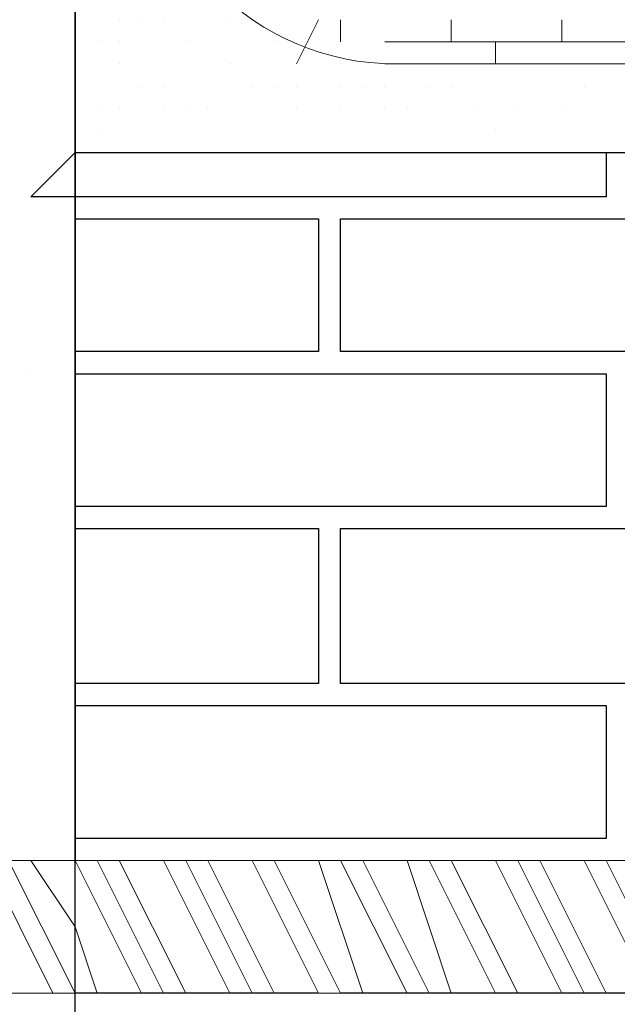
# Model space of a CAD drawing. Header units: metres. Extents: x 5.7 to 89.8, y 4 to 63.5.
# Tile 268 of 475: x 54.781 to 55.041, y 10.355 to 10.784. Entities that reach past the tile are written whole.
import ezdxf

# ---------------------------------------------------------------- set-up
doc = ezdxf.new("R2010")
doc.units = ezdxf.units.M
doc.header["$MEASUREMENT"] = 0
for name, color, linetype in [('PDF17_hatch', 7, 'Continuous'), ('PDF17_hatch-borshi', 7, 'Continuous'), ('PDF17_hatch-plan', 7, 'Continuous'), ('PDF17_kaff', 7, 'Continuous'), ('PDF17_khatchin', 7, 'Continuous'), ('PDF17_Nazokkary', 7, 'Continuous'), ('PDF17_wall', 7, 'Continuous')]:
    doc.layers.add(name, color=color, linetype=linetype)

msp = doc.modelspace()

# ---------------------------------------------------------------- linework, layer by layer
at = {"layer": 'PDF17_hatch', "lineweight": 25}
for points in [[(54.80473840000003, 10.706684), (54.78547600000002, 10.706684), (54.80473840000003, 10.72594640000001)], [(54.78547600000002, 10.6296344), (54.78547600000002, 10.6296344)]]:
    msp.add_lwpolyline(points, dxfattribs=at)
at = {"layer": 'PDF17_hatch-borshi', "lineweight": 18}
for points in [[(54.80473840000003, 10.78373360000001), (54.80473840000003, 10.78373360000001)], [(54.80473840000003, 10.78373360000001), (54.80473840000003, 10.78373360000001)], [(54.82400080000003, 10.78373360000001), (54.82400080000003, 10.78373360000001)], [(54.83363200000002, 10.78373360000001), (54.83363200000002, 10.78373360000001)], [(54.83363200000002, 10.78373360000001), (54.83363200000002, 10.78373360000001)], [(54.83363200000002, 10.78373360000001), (54.83363200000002, 10.78373360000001)], [(54.84326320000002, 10.78373360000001), (54.84326320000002, 10.78373360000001)], [(54.87215680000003, 10.78373360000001), (54.87215680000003, 10.78373360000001)], [(54.81436960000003, 10.7741024), (54.81436960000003, 10.7741024)], [(54.82400080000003, 10.7741024), (54.82400080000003, 10.7741024)], [(54.85289440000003, 10.7741024), (54.85289440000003, 10.7741024)], [(54.89141920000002, 10.7741024), (54.89141920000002, 10.7741024)], [(54.82400080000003, 10.76447120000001), (54.82400080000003, 10.76447120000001)], [(54.87215680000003, 10.76447120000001), (54.87215680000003, 10.76447120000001)], [(54.92031280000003, 10.76447120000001), (54.92031280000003, 10.76447120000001)], [(54.99736240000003, 10.76447120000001), (54.99736240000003, 10.76447120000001)], [(54.83363200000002, 10.75484000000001), (54.83363200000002, 10.75484000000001)], [(54.84326320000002, 10.75484000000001), (54.84326320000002, 10.75484000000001)], [(54.88178800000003, 10.75484000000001), (54.88178800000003, 10.75484000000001)], [(54.88178800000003, 10.75484000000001), (54.88178800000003, 10.75484000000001)], [(54.89141920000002, 10.75484000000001), (54.89141920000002, 10.75484000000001)], [(54.90105040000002, 10.75484000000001), (54.90105040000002, 10.75484000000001)], [(54.90105040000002, 10.75484000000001), (54.90105040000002, 10.75484000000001)], [(54.92031280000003, 10.75484000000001), (54.92031280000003, 10.75484000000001)], [(54.92031280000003, 10.75484000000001), (54.92031280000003, 10.75484000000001)], [(54.92994400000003, 10.75484000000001), (54.92994400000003, 10.75484000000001)], [(54.93957520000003, 10.75484000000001), (54.93957520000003, 10.75484000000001)], [(54.95883760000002, 10.75484000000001), (54.95883760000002, 10.75484000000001)], [(54.96846880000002, 10.75484000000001), (54.96846880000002, 10.75484000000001)], [(55.02625600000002, 10.75484000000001), (55.02625600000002, 10.75484000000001)], [(54.80473840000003, 10.7452088), (54.80473840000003, 10.7452088)], [(54.81436960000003, 10.7452088), (54.81436960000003, 10.7452088)], [(54.82400080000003, 10.7452088), (54.82400080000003, 10.7452088)], [(54.84326320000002, 10.7452088), (54.84326320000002, 10.7452088)], [(54.85289440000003, 10.7452088), (54.85289440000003, 10.7452088)], [(54.85289440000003, 10.7452088), (54.85289440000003, 10.7452088)], [(54.85289440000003, 10.7452088), (54.85289440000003, 10.7452088)], [(54.86252560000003, 10.7452088), (54.86252560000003, 10.7452088)], [(54.86252560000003, 10.7452088), (54.86252560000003, 10.7452088)], [(54.86252560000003, 10.7452088), (54.86252560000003, 10.7452088)], [(54.90105040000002, 10.7452088), (54.90105040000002, 10.7452088)], [(54.90105040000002, 10.7452088), (54.90105040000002, 10.7452088)], [(54.92031280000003, 10.7452088), (54.92031280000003, 10.7452088)], [(54.93957520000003, 10.7452088), (54.93957520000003, 10.7452088)], [(54.94920640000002, 10.7452088), (54.94920640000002, 10.7452088)], [(54.97810000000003, 10.7452088), (54.97810000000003, 10.7452088)], [(54.97810000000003, 10.7452088), (54.97810000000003, 10.7452088)], [(54.99736240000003, 10.7452088), (54.99736240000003, 10.7452088)], [(55.01662480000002, 10.7452088), (55.01662480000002, 10.7452088)], [(54.81436960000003, 10.73557760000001), (54.81436960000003, 10.73557760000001)], [(54.98773120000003, 10.73557760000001), (54.98773120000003, 10.73557760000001)], [(54.81436960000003, 10.72594640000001), (54.81436960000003, 10.72594640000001)], [(54.83363200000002, 10.72594640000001), (54.83363200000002, 10.72594640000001)], [(54.83363200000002, 10.72594640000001), (54.83363200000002, 10.72594640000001)], [(54.87215680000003, 10.72594640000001), (54.87215680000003, 10.72594640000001)], [(54.88178800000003, 10.72594640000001), (54.88178800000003, 10.72594640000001)], [(54.88178800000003, 10.72594640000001), (54.88178800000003, 10.72594640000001)], [(54.92031280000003, 10.72594640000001), (54.92031280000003, 10.72594640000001)], [(54.92994400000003, 10.72594640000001), (54.92994400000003, 10.72594640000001)], [(54.92994400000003, 10.72594640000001), (54.92994400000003, 10.72594640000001)], [(54.93957520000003, 10.72594640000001), (54.93957520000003, 10.72594640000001)], [(54.95883760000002, 10.72594640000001), (54.95883760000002, 10.72594640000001)], [(54.97810000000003, 10.72594640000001), (54.97810000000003, 10.72594640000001)], [(54.98773120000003, 10.72594640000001), (54.98773120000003, 10.72594640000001)], [(54.99736240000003, 10.72594640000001), (54.99736240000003, 10.72594640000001)], [(54.99736240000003, 10.72594640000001), (54.99736240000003, 10.72594640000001)], [(54.99736240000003, 10.72594640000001), (54.99736240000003, 10.72594640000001)], [(55.01662480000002, 10.72594640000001), (55.01662480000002, 10.72594640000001)], [(55.02625600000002, 10.72594640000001), (55.02625600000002, 10.72594640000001)], [(55.02625600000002, 10.72594640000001), (55.02625600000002, 10.72594640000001)], [(55.03588720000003, 10.72594640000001), (55.03588720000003, 10.72594640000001)], [(54.80473840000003, 10.706684), (54.80473840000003, 10.706684)], [(54.80473840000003, 10.706684), (54.80473840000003, 10.706684)], [(54.81436960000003, 10.706684), (54.81436960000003, 10.706684)], [(54.82400080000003, 10.706684), (54.82400080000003, 10.706684)], [(54.83363200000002, 10.706684), (54.83363200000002, 10.706684)], [(54.83363200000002, 10.706684), (54.83363200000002, 10.706684)], [(54.84326320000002, 10.706684), (54.84326320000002, 10.706684)], [(54.84326320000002, 10.706684), (54.84326320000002, 10.706684)], [(54.85289440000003, 10.706684), (54.85289440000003, 10.706684)], [(54.86252560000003, 10.706684), (54.86252560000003, 10.706684)], [(54.87215680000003, 10.706684), (54.87215680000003, 10.706684)], [(54.87215680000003, 10.706684), (54.87215680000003, 10.706684)], [(54.88178800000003, 10.706684), (54.88178800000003, 10.706684)], [(54.88178800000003, 10.706684), (54.88178800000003, 10.706684)], [(54.89141920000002, 10.706684), (54.89141920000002, 10.706684)], [(54.92031280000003, 10.706684), (54.92031280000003, 10.706684)], [(54.92031280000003, 10.706684), (54.92031280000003, 10.706684)], [(54.93957520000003, 10.706684), (54.93957520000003, 10.706684)], [(54.94920640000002, 10.706684), (54.94920640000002, 10.706684)], [(54.96846880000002, 10.706684), (54.96846880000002, 10.706684)], [(54.98773120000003, 10.706684), (54.98773120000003, 10.706684)], [(54.98773120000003, 10.706684), (54.98773120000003, 10.706684)], [(55.00699360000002, 10.706684), (55.00699360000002, 10.706684)], [(55.01662480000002, 10.706684), (55.01662480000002, 10.706684)], [(55.01662480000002, 10.706684), (55.01662480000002, 10.706684)], [(55.02625600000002, 10.706684), (55.02625600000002, 10.706684)], [(55.02625600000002, 10.706684), (55.02625600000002, 10.706684)], [(55.03588720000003, 10.706684), (55.03588720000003, 10.706684)], [(54.80473840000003, 10.69705280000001), (54.80473840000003, 10.69705280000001)], [(54.81436960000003, 10.69705280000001), (54.81436960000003, 10.69705280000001)], [(54.84326320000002, 10.69705280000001), (54.84326320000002, 10.69705280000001)], [(54.91068160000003, 10.69705280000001), (54.91068160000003, 10.69705280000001)], [(54.92031280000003, 10.69705280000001), (54.92031280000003, 10.69705280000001)], [(54.92031280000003, 10.69705280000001), (54.92031280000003, 10.69705280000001)], [(54.95883760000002, 10.69705280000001), (54.95883760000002, 10.69705280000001)], [(54.97810000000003, 10.69705280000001), (54.97810000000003, 10.69705280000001)], [(54.98773120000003, 10.69705280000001), (54.98773120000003, 10.69705280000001)], [(54.99736240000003, 10.69705280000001), (54.99736240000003, 10.69705280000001)], [(55.03588720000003, 10.69705280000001), (55.03588720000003, 10.69705280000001)], [(54.92031280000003, 10.6874216), (54.92031280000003, 10.6874216)], [(54.92031280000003, 10.6874216), (54.92031280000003, 10.6874216)], [(54.91068160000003, 10.6777904), (54.91068160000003, 10.6777904)], [(54.92031280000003, 10.6777904), (54.92031280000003, 10.6777904)], [(54.92031280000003, 10.66815920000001), (54.92031280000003, 10.66815920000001)], [(54.92031280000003, 10.66815920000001), (54.92031280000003, 10.66815920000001)], [(54.92031280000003, 10.66815920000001), (54.92031280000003, 10.66815920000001)], [(54.92031280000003, 10.6488968), (54.92031280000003, 10.6488968)], [(54.80473840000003, 10.63926560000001), (54.80473840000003, 10.63926560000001)], [(54.83363200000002, 10.63926560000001), (54.83363200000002, 10.63926560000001)], [(54.83363200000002, 10.63926560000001), (54.83363200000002, 10.63926560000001)], [(54.85289440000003, 10.63926560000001), (54.85289440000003, 10.63926560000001)], [(54.85289440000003, 10.63926560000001), (54.85289440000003, 10.63926560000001)], [(54.86252560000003, 10.63926560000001), (54.86252560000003, 10.63926560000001)], [(54.87215680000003, 10.63926560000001), (54.87215680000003, 10.63926560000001)], [(54.88178800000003, 10.63926560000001), (54.88178800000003, 10.63926560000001)], [(54.88178800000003, 10.63926560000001), (54.88178800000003, 10.63926560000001)], [(54.89141920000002, 10.63926560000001), (54.89141920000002, 10.63926560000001)], [(54.89141920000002, 10.63926560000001), (54.89141920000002, 10.63926560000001)], [(54.90105040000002, 10.63926560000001), (54.90105040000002, 10.63926560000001)], [(54.91068160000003, 10.63926560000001), (54.91068160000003, 10.63926560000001)], [(54.91068160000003, 10.63926560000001), (54.91068160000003, 10.63926560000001)], [(54.92031280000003, 10.63926560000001), (54.92031280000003, 10.63926560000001)], [(54.92031280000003, 10.63926560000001), (54.92031280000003, 10.63926560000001)], [(54.92994400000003, 10.63926560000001), (54.92994400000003, 10.63926560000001)], [(54.94920640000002, 10.63926560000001), (54.94920640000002, 10.63926560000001)], [(54.94920640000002, 10.63926560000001), (54.94920640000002, 10.63926560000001)], [(54.95883760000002, 10.63926560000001), (54.95883760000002, 10.63926560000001)], [(54.97810000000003, 10.63926560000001), (54.97810000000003, 10.63926560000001)], [(54.97810000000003, 10.63926560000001), (54.97810000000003, 10.63926560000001)], [(54.98773120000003, 10.63926560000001), (54.98773120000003, 10.63926560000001)], [(55.00699360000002, 10.63926560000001), (55.00699360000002, 10.63926560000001)], [(55.00699360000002, 10.63926560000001), (55.00699360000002, 10.63926560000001)], [(55.02625600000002, 10.63926560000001), (55.02625600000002, 10.63926560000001)], [(55.02625600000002, 10.63926560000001), (55.02625600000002, 10.63926560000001)], [(55.03588720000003, 10.63926560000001), (55.03588720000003, 10.63926560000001)], [(54.80473840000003, 10.6296344), (54.80473840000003, 10.6296344)], [(54.81436960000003, 10.6296344), (54.81436960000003, 10.6296344)], [(54.82400080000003, 10.6296344), (54.82400080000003, 10.6296344)], [(54.83363200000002, 10.6296344), (54.83363200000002, 10.6296344)], [(54.84326320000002, 10.6296344), (54.84326320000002, 10.6296344)], [(54.84326320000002, 10.6296344), (54.84326320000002, 10.6296344)], [(54.85289440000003, 10.6296344), (54.85289440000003, 10.6296344)], [(54.87215680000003, 10.6296344), (54.87215680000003, 10.6296344)], [(54.88178800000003, 10.6296344), (54.88178800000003, 10.6296344)], [(54.89141920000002, 10.6296344), (54.89141920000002, 10.6296344)], [(54.92031280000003, 10.6296344), (54.92031280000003, 10.6296344)], [(54.92031280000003, 10.6296344), (54.92031280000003, 10.6296344)], [(54.93957520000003, 10.6296344), (54.93957520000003, 10.6296344)], [(54.95883760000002, 10.6296344), (54.95883760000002, 10.6296344)], [(54.96846880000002, 10.6296344), (54.96846880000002, 10.6296344)], [(54.99736240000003, 10.6296344), (54.99736240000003, 10.6296344)], [(54.99736240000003, 10.6296344), (54.99736240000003, 10.6296344)], [(55.00699360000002, 10.6296344), (55.00699360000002, 10.6296344)], [(55.01662480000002, 10.6296344), (55.01662480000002, 10.6296344)], [(55.01662480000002, 10.6296344), (55.01662480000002, 10.6296344)], [(55.03588720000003, 10.6296344), (55.03588720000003, 10.6296344)], [(55.03588720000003, 10.6296344), (55.03588720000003, 10.6296344)], [(55.03588720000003, 10.61037200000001), (55.03588720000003, 10.61037200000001)], [(55.03588720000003, 10.6007408), (55.03588720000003, 10.6007408)], [(55.03588720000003, 10.6007408), (55.03588720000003, 10.6007408)], [(55.03588720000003, 10.5911096), (55.03588720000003, 10.5911096)], [(55.03588720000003, 10.58147840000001), (55.03588720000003, 10.58147840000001)], [(55.03588720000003, 10.58147840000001), (55.03588720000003, 10.58147840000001)], [(54.82400080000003, 10.5718472), (54.82400080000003, 10.5718472)], [(54.85289440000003, 10.5718472), (54.85289440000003, 10.5718472)], [(54.88178800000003, 10.5718472), (54.88178800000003, 10.5718472)], [(54.90105040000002, 10.5718472), (54.90105040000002, 10.5718472)], [(54.91068160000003, 10.5718472), (54.91068160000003, 10.5718472)], [(54.91068160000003, 10.5718472), (54.91068160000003, 10.5718472)], [(54.93957520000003, 10.5718472), (54.93957520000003, 10.5718472)], [(54.94920640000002, 10.5718472), (54.94920640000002, 10.5718472)], [(54.96846880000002, 10.5718472), (54.96846880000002, 10.5718472)], [(54.99736240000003, 10.5718472), (54.99736240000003, 10.5718472)], [(55.00699360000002, 10.5718472), (55.00699360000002, 10.5718472)], [(55.02625600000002, 10.5718472), (55.02625600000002, 10.5718472)], [(55.02625600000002, 10.5718472), (55.02625600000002, 10.5718472)], [(55.03588720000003, 10.5718472), (55.03588720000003, 10.5718472)], [(54.80473840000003, 10.562216), (54.80473840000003, 10.562216)], [(54.80473840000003, 10.562216), (54.80473840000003, 10.562216)], [(54.83363200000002, 10.562216), (54.83363200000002, 10.562216)], [(54.84326320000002, 10.562216), (54.84326320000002, 10.562216)], [(54.84326320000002, 10.562216), (54.84326320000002, 10.562216)], [(54.85289440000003, 10.562216), (54.85289440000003, 10.562216)], [(54.85289440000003, 10.562216), (54.85289440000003, 10.562216)], [(54.86252560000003, 10.562216), (54.86252560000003, 10.562216)], [(54.87215680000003, 10.562216), (54.87215680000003, 10.562216)], [(54.88178800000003, 10.562216), (54.88178800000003, 10.562216)], [(54.88178800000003, 10.562216), (54.88178800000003, 10.562216)], [(54.88178800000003, 10.562216), (54.88178800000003, 10.562216)], [(54.89141920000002, 10.562216), (54.89141920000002, 10.562216)], [(54.91068160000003, 10.562216), (54.91068160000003, 10.562216)], [(54.92031280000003, 10.562216), (54.92031280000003, 10.562216)], [(54.92994400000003, 10.562216), (54.92994400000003, 10.562216)], [(54.95883760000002, 10.562216), (54.95883760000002, 10.562216)], [(54.95883760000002, 10.562216), (54.95883760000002, 10.562216)], [(54.98773120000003, 10.562216), (54.98773120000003, 10.562216)], [(54.99736240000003, 10.562216), (54.99736240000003, 10.562216)], [(55.01662480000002, 10.562216), (55.01662480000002, 10.562216)], [(55.03588720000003, 10.562216), (55.03588720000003, 10.562216)], [(55.03588720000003, 10.562216), (55.03588720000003, 10.562216)], [(54.92031280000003, 10.55258480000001), (54.92031280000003, 10.55258480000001)], [(54.92031280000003, 10.5429536), (54.92031280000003, 10.5429536)], [(54.92031280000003, 10.5429536), (54.92031280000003, 10.5429536)], [(54.92031280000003, 10.5429536), (54.92031280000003, 10.5429536)], [(54.91068160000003, 10.5333224), (54.91068160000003, 10.5333224)], [(54.92031280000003, 10.5333224), (54.92031280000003, 10.5333224)], [(54.91068160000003, 10.52369120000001), (54.91068160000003, 10.52369120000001)], [(54.92031280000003, 10.52369120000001), (54.92031280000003, 10.52369120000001)], [(54.92031280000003, 10.52369120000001), (54.92031280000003, 10.52369120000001)], [(54.92031280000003, 10.52369120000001), (54.92031280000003, 10.52369120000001)], [(54.92031280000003, 10.51406), (54.92031280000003, 10.51406)], [(54.91068160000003, 10.5044288), (54.91068160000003, 10.5044288)], [(54.92031280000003, 10.5044288), (54.92031280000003, 10.5044288)], [(54.92031280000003, 10.5044288), (54.92031280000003, 10.5044288)], [(54.81436960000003, 10.49479760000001), (54.81436960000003, 10.49479760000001)], [(54.81436960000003, 10.49479760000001), (54.81436960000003, 10.49479760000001)], [(54.81436960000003, 10.49479760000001), (54.81436960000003, 10.49479760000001)], [(54.83363200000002, 10.49479760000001), (54.83363200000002, 10.49479760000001)], [(54.84326320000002, 10.49479760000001), (54.84326320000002, 10.49479760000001)], [(54.85289440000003, 10.49479760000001), (54.85289440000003, 10.49479760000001)], [(54.86252560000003, 10.49479760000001), (54.86252560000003, 10.49479760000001)], [(54.87215680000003, 10.49479760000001), (54.87215680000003, 10.49479760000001)], [(54.87215680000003, 10.49479760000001), (54.87215680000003, 10.49479760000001)], [(54.88178800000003, 10.49479760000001), (54.88178800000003, 10.49479760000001)], [(54.88178800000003, 10.49479760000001), (54.88178800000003, 10.49479760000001)], [(54.89141920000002, 10.49479760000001), (54.89141920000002, 10.49479760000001)], [(54.90105040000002, 10.49479760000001), (54.90105040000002, 10.49479760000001)], [(54.90105040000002, 10.49479760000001), (54.90105040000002, 10.49479760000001)], [(54.91068160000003, 10.49479760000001), (54.91068160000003, 10.49479760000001)], [(54.91068160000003, 10.49479760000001), (54.91068160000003, 10.49479760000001)], [(54.92031280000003, 10.49479760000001), (54.92031280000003, 10.49479760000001)], [(54.92031280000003, 10.49479760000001), (54.92031280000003, 10.49479760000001)], [(54.92994400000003, 10.49479760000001), (54.92994400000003, 10.49479760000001)], [(54.92994400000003, 10.49479760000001), (54.92994400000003, 10.49479760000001)], [(54.92994400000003, 10.49479760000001), (54.92994400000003, 10.49479760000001)], [(54.93957520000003, 10.49479760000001), (54.93957520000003, 10.49479760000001)], [(54.95883760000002, 10.49479760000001), (54.95883760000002, 10.49479760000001)], [(54.95883760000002, 10.49479760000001), (54.95883760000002, 10.49479760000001)], [(54.96846880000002, 10.49479760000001), (54.96846880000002, 10.49479760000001)], [(54.98773120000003, 10.49479760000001), (54.98773120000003, 10.49479760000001)], [(54.99736240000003, 10.49479760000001), (54.99736240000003, 10.49479760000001)], [(54.99736240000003, 10.49479760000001), (54.99736240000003, 10.49479760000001)], [(55.00699360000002, 10.49479760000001), (55.00699360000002, 10.49479760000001)], [(55.00699360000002, 10.49479760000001), (55.00699360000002, 10.49479760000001)], [(55.02625600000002, 10.49479760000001), (55.02625600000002, 10.49479760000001)], [(55.03588720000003, 10.49479760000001), (55.03588720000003, 10.49479760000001)], [(55.03588720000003, 10.49479760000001), (55.03588720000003, 10.49479760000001)], [(54.86252560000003, 10.4851664), (54.86252560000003, 10.4851664)], [(54.87215680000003, 10.4851664), (54.87215680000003, 10.4851664)], [(55.03588720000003, 10.4851664), (55.03588720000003, 10.4851664)], [(55.03588720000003, 10.4755352), (55.03588720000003, 10.4755352)], [(55.03588720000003, 10.4562728), (55.03588720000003, 10.4562728)], [(55.03588720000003, 10.4562728), (55.03588720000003, 10.4562728)], [(55.03588720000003, 10.4466416), (55.03588720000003, 10.4466416)], [(55.03588720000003, 10.43701040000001), (55.03588720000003, 10.43701040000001)], [(55.03588720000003, 10.43701040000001), (55.03588720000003, 10.43701040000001)], [(54.81436960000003, 10.4273792), (54.81436960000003, 10.4273792)], [(54.81436960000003, 10.4273792), (54.81436960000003, 10.4273792)], [(54.82400080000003, 10.4273792), (54.82400080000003, 10.4273792)], [(54.84326320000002, 10.4273792), (54.84326320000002, 10.4273792)], [(54.85289440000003, 10.4273792), (54.85289440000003, 10.4273792)], [(54.85289440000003, 10.4273792), (54.85289440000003, 10.4273792)], [(54.87215680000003, 10.4273792), (54.87215680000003, 10.4273792)], [(54.89141920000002, 10.4273792), (54.89141920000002, 10.4273792)], [(54.90105040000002, 10.4273792), (54.90105040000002, 10.4273792)], [(54.92031280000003, 10.4273792), (54.92031280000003, 10.4273792)], [(54.92994400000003, 10.4273792), (54.92994400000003, 10.4273792)], [(54.92994400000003, 10.4273792), (54.92994400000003, 10.4273792)], [(54.92994400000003, 10.4273792), (54.92994400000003, 10.4273792)], [(54.93957520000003, 10.4273792), (54.93957520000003, 10.4273792)], [(54.94920640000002, 10.4273792), (54.94920640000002, 10.4273792)], [(54.95883760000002, 10.4273792), (54.95883760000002, 10.4273792)], [(54.95883760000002, 10.4273792), (54.95883760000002, 10.4273792)], [(54.98773120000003, 10.4273792), (54.98773120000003, 10.4273792)], [(55.01662480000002, 10.4273792), (55.01662480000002, 10.4273792)], [(54.79510720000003, 10.3599608), (54.76621360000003, 10.417748)], [(54.80473840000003, 10.3599608), (54.77584480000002, 10.417748)], [(54.81436960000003, 10.3599608), (54.80473840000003, 10.3888544), (54.78547600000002, 10.417748)], [(54.83363200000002, 10.3599608), (54.80473840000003, 10.417748)], [(54.84326320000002, 10.3599608), (54.81436960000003, 10.417748)], [(54.85289440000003, 10.3599608), (54.82400080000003, 10.417748)], [(54.87215680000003, 10.3599608), (54.84326320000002, 10.417748)], [(54.84326320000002, 10.417748), (54.84326320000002, 10.417748)], [(54.88178800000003, 10.3599608), (54.85289440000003, 10.417748)], [(54.89141920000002, 10.3599608), (54.86252560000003, 10.417748)], [(54.86252560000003, 10.417748), (54.86252560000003, 10.417748)], [(54.91068160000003, 10.3599608), (54.88178800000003, 10.417748)], [(54.92031280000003, 10.3599608), (54.89141920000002, 10.417748)], [(54.89141920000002, 10.417748), (54.89141920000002, 10.417748)], [(54.90105040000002, 10.417748), (54.90105040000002, 10.417748)], [(54.92994400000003, 10.3599608), (54.91068160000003, 10.417748)], [(54.91068160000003, 10.417748), (54.91068160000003, 10.417748)], [(54.91068160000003, 10.417748), (54.91068160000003, 10.417748)], [(54.94920640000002, 10.3599608), (54.92031280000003, 10.417748)], [(54.95883760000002, 10.3599608), (54.92994400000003, 10.417748)], [(54.92994400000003, 10.417748), (54.92994400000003, 10.417748)], [(54.93957520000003, 10.417748), (54.93957520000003, 10.417748)], [(54.96846880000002, 10.3599608), (54.94920640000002, 10.417748)], [(54.98773120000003, 10.3599608), (54.95883760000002, 10.417748)], [(54.95883760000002, 10.417748), (54.95883760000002, 10.417748)], [(54.99736240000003, 10.3599608), (54.96846880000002, 10.417748)], [(54.96846880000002, 10.417748), (54.96846880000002, 10.417748)], [(55.01662480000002, 10.3599608), (54.98773120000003, 10.417748)], [(54.98773120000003, 10.417748), (54.98773120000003, 10.417748)], [(55.02625600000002, 10.3599608), (54.99736240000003, 10.417748)], [(55.03588720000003, 10.3599608), (55.00699360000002, 10.417748)], [(55.00699360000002, 10.417748), (55.00699360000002, 10.417748)], [(55.01662480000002, 10.417748), (55.01662480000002, 10.417748)], [(55.05514960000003, 10.3599608), (55.02625600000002, 10.417748)], [(55.06478080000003, 10.3599608), (55.03588720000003, 10.417748)], [(55.03588720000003, 10.417748), (55.03588720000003, 10.417748)], [(55.03588720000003, 10.417748), (55.03588720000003, 10.417748)], [(54.80473840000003, 10.3599608), (54.80473840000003, 10.3599608)], [(54.83363200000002, 10.3599608), (54.83363200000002, 10.3599608)], [(54.86252560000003, 10.3599608), (54.86252560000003, 10.3599608)], [(54.88178800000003, 10.3599608), (54.88178800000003, 10.3599608)], [(54.89141920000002, 10.3599608), (54.89141920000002, 10.3599608)], [(54.90105040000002, 10.3599608), (54.90105040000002, 10.3599608)], [(54.92031280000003, 10.3599608), (54.92031280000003, 10.3599608)], [(54.92994400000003, 10.3599608), (54.92994400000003, 10.3599608)], [(54.94920640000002, 10.3599608), (54.94920640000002, 10.3599608)], [(54.94920640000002, 10.3599608), (54.94920640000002, 10.3599608)], [(54.97810000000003, 10.3599608), (54.97810000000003, 10.3599608)], [(54.97810000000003, 10.3599608), (54.97810000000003, 10.3599608)], [(54.97810000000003, 10.3599608), (54.97810000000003, 10.3599608)], [(54.99736240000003, 10.3599608), (54.99736240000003, 10.3599608)], [(55.00699360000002, 10.3599608), (55.00699360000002, 10.3599608)], [(55.03588720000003, 10.3599608), (55.03588720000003, 10.3599608)]]:
    msp.add_lwpolyline(points, dxfattribs=at)
at = {"layer": 'PDF17_hatch-plan', "lineweight": 18}
for points in [[(54.92031280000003, 10.7741024), (54.92031280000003, 10.78373360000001)], [(54.96846880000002, 10.7741024), (54.96846880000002, 10.78373360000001)], [(55.01662480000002, 10.7741024), (55.01662480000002, 10.78373360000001)]]:
    msp.add_lwpolyline(points, dxfattribs=at)
at = {"layer": 'PDF17_kaff', "lineweight": 20}
for points in [[(54.91068160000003, 10.78373360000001), (54.90105040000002, 10.76447120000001)], [(54.93957520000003, 10.7741024), (55.28629840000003, 10.7741024)], [(54.98773120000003, 10.7741024), (54.98773120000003, 10.76447120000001)], [(54.93957520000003, 10.76447120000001), (55.28629840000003, 10.76447120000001)]]:
    msp.add_lwpolyline(points, dxfattribs=at)
msp.add_arc((54.94439085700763, 10.87523005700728), 0.110758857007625, 180.0000294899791, 269.9999705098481, dxfattribs=at)
at = {"layer": 'PDF17_khatchin', "lineweight": 18}
msp.add_lwpolyline([(54.80473840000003, 10.417748), (54.80473840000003, 10.3599608)], dxfattribs=at)
at = {"layer": 'PDF17_Nazokkary', "lineweight": 0}
for points in [[(54.68916400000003, 10.417748), (55.37297920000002, 10.417748)], [(54.68916400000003, 10.3599608), (55.37297920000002, 10.3599608)]]:
    msp.add_lwpolyline(points, dxfattribs=at)
at = {"layer": 'PDF17_wall', "lineweight": 25}
for points in [[(58.21418320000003, 9.839876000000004), (58.21418320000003, 11.25566240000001), (57.86746000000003, 11.25566240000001), (57.86746000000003, 10.128812), (54.80473840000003, 10.128812), (54.80473840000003, 11.25566240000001), (54.80473840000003, 11.17861280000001)], [(54.80473840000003, 10.88004560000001), (54.80473840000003, 10.417748)], [(54.80473840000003, 10.72594640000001), (55.33445440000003, 10.72594640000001), (55.33445440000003, 10.417748)], [(55.03588720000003, 10.72594640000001), (55.03588720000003, 10.706684), (54.80473840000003, 10.706684)], [(54.80473840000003, 10.69705280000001), (54.91068160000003, 10.69705280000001), (54.91068160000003, 10.63926560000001), (54.80473840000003, 10.63926560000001)], [(54.80473840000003, 10.6296344), (55.03588720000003, 10.6296344), (55.03588720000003, 10.5718472), (54.80473840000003, 10.5718472)], [(54.80473840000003, 10.562216), (54.91068160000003, 10.562216), (54.91068160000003, 10.49479760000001), (54.80473840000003, 10.49479760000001)], [(54.80473840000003, 10.4851664), (55.03588720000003, 10.4851664), (55.03588720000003, 10.4273792), (54.80473840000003, 10.4273792)], [(54.91068160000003, 10.3599608), (54.80473840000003, 10.3599608)], [(54.91068160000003, 10.3599608), (54.91068160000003, 10.3599608)], [(55.15146160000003, 10.3599608), (54.92031280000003, 10.3599608)], [(54.92031280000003, 10.3599608), (54.92031280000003, 10.3599608)]]:
    msp.add_lwpolyline(points, dxfattribs=at)
for points in [[(54.92031280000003, 10.69705280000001), (55.15146160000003, 10.69705280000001), (55.15146160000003, 10.63926560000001), (54.92031280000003, 10.63926560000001)], [(55.15146160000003, 10.562216), (55.15146160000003, 10.49479760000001), (54.92031280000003, 10.49479760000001), (54.92031280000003, 10.562216)]]:
    msp.add_lwpolyline(points, close=True, dxfattribs=at)

doc.saveas('drawing.dxf')
